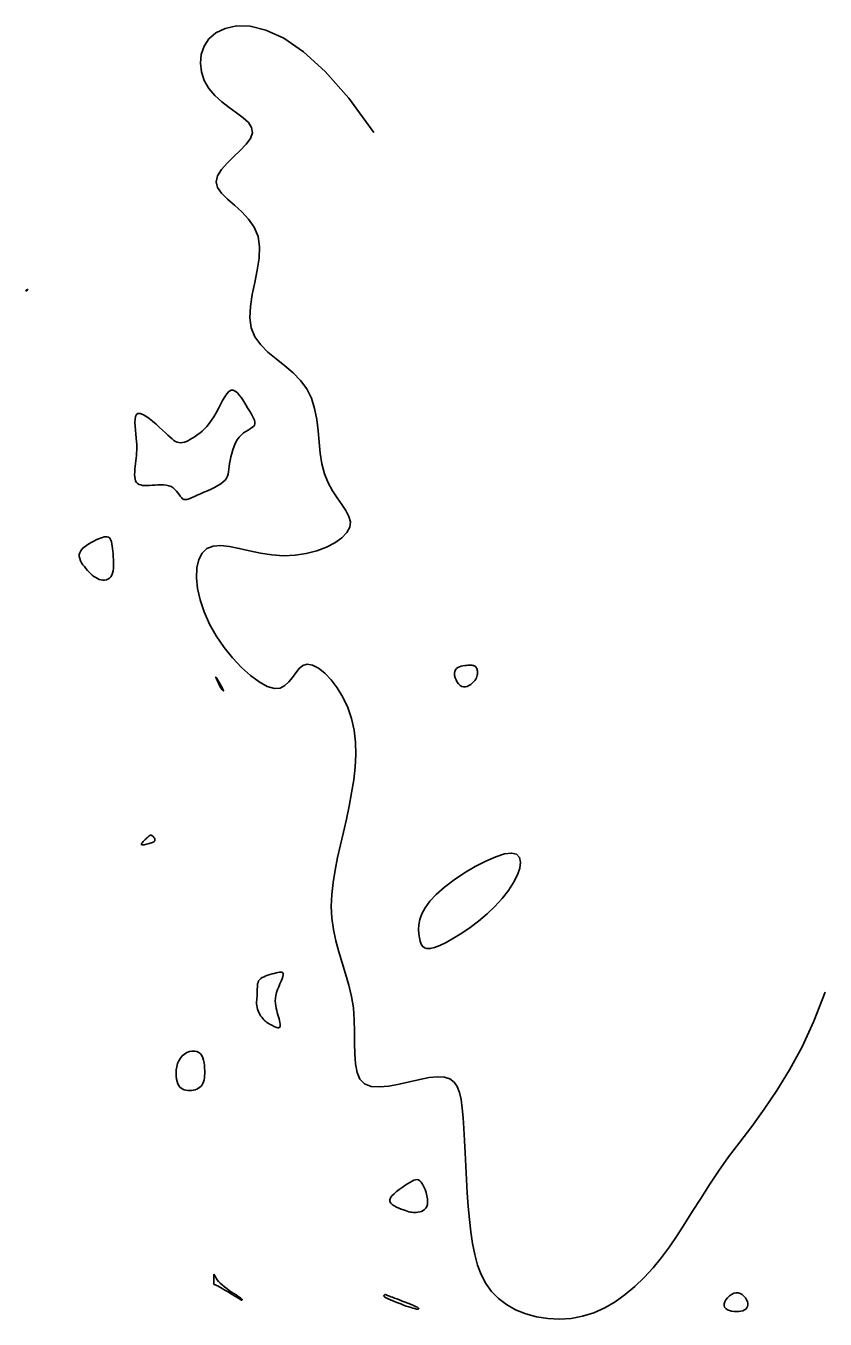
# Model space of a CAD drawing. Extents: x 3040093 to 3056816, y 408076 to 509144.
# Drawn here: x 3043916.1 to 3043972.2, y 428470.4 to 428561.3 of the extents above; entities that cross this region are included whole.
import ezdxf

# ---------------------------------------------------------------- set-up
doc = ezdxf.new("R2010")
doc.units = 0
doc.layers.add('V-CHAN-CONT-EL17', color=7, linetype='Continuous')

msp = doc.modelspace()

# ---------------------------------------------------------------- linework, layer by layer
at = {"layer": 'V-CHAN-CONT-EL17'}
msp.add_lwpolyline([(3043940.51, 428553.818), (3043938.735, 428556.235), (3043937.083, 428558.106), (3043935.558, 428559.489), (3043934.167, 428560.444), (3043932.915, 428561.028), (3043931.807, 428561.301), (3043930.849, 428561.32), (3043930.046, 428561.144), (3043929.402, 428560.827), (3043928.913, 428560.399), (3043928.573, 428559.886), (3043928.376, 428559.313), (3043928.316, 428558.705), (3043928.387, 428558.088), (3043928.583, 428557.487), (3043928.898, 428556.928), (3043929.321, 428556.43), (3043929.815, 428555.986), (3043930.34, 428555.586), (3043930.854, 428555.216), (3043931.316, 428554.865), (3043931.684, 428554.521), (3043931.917, 428554.172), (3043931.973, 428553.805), (3043931.828, 428553.412), (3043931.522, 428552.996), (3043931.109, 428552.564), (3043930.646, 428552.12), (3043930.189, 428551.672), (3043929.794, 428551.226), (3043929.517, 428550.788), (3043929.413, 428550.363), (3043929.521, 428549.956), (3043929.807, 428549.555), (3043930.219, 428549.147), (3043930.706, 428548.718), (3043931.216, 428548.255), (3043931.697, 428547.744), (3043932.098, 428547.171), (3043932.367, 428546.523), (3043932.469, 428545.792), (3043932.434, 428544.994), (3043932.306, 428544.153), (3043932.131, 428543.291), (3043931.956, 428542.431), (3043931.826, 428541.596), (3043931.786, 428540.808), (3043931.882, 428540.091), (3043932.146, 428539.459), (3043932.552, 428538.899), (3043933.062, 428538.388), (3043933.637, 428537.904), (3043934.237, 428537.427), (3043934.824, 428536.934), (3043935.358, 428536.403), (3043935.801, 428535.812), (3043936.124, 428535.147), (3043936.343, 428534.42), (3043936.487, 428533.65), (3043936.582, 428532.857), (3043936.657, 428532.059), (3043936.738, 428531.277), (3043936.853, 428530.529), (3043937.03, 428529.835), (3043937.286, 428529.209), (3043937.597, 428528.646), (3043937.932, 428528.138), (3043938.258, 428527.674), (3043938.542, 428527.246), (3043938.751, 428526.843), (3043938.852, 428526.457), (3043938.813, 428526.079), (3043938.609, 428525.701), (3043938.254, 428525.334), (3043937.769, 428524.991), (3043937.176, 428524.684), (3043936.496, 428524.426), (3043935.752, 428524.23), (3043934.963, 428524.109), (3043934.154, 428524.076), (3043933.343, 428524.136), (3043932.545, 428524.263), (3043931.773, 428524.425), (3043931.041, 428524.588), (3043930.362, 428524.718), (3043929.748, 428524.783), (3043929.214, 428524.75), (3043928.772, 428524.584), (3043928.433, 428524.263), (3043928.199, 428523.8), (3043928.069, 428523.215), (3043928.042, 428522.533), (3043928.118, 428521.776), (3043928.296, 428520.965), (3043928.575, 428520.123), (3043928.954, 428519.272), (3043929.429, 428518.435), (3043929.98, 428517.633), (3043930.582, 428516.887), (3043931.211, 428516.219), (3043931.843, 428515.65), (3043932.453, 428515.201), (3043933.018, 428514.893), (3043933.512, 428514.748), (3043933.92, 428514.776), (3043934.254, 428514.945), (3043934.533, 428515.21), (3043934.779, 428515.527), (3043935.01, 428515.854), (3043935.248, 428516.145), (3043935.512, 428516.358), (3043935.822, 428516.449), (3043936.192, 428516.383), (3043936.608, 428516.167), (3043937.05, 428515.817), (3043937.498, 428515.35), (3043937.931, 428514.782), (3043938.329, 428514.129), (3043938.672, 428513.407), (3043938.94, 428512.632), (3043939.118, 428511.82), (3043939.211, 428510.977), (3043939.229, 428510.108), (3043939.183, 428509.218), (3043939.084, 428508.314), (3043938.942, 428507.4), (3043938.766, 428506.482), (3043938.569, 428505.565), (3043938.361, 428504.654), (3043938.152, 428503.75), (3043937.955, 428502.857), (3043937.781, 428501.975), (3043937.642, 428501.106), (3043937.549, 428500.252), (3043937.514, 428499.414), (3043937.548, 428498.595), (3043937.658, 428497.795), (3043937.83, 428497.01), (3043938.044, 428496.233), (3043938.28, 428495.46), (3043938.52, 428494.684), (3043938.744, 428493.901), (3043938.931, 428493.104), (3043939.064, 428492.289), (3043939.13, 428491.454), (3043939.149, 428490.618), (3043939.15, 428489.806), (3043939.16, 428489.042), (3043939.206, 428488.35), (3043939.318, 428487.754), (3043939.523, 428487.278), (3043939.849, 428486.946), (3043940.314, 428486.774), (3043940.894, 428486.736), (3043941.558, 428486.799), (3043942.272, 428486.93), (3043943.004, 428487.095), (3043943.721, 428487.26), (3043944.389, 428487.392), (3043944.977, 428487.458), (3043945.458, 428487.429), (3043945.839, 428487.302), (3043946.133, 428487.078), (3043946.354, 428486.76), (3043946.514, 428486.348), (3043946.627, 428485.846), (3043946.706, 428485.254), (3043946.765, 428484.576), (3043946.815, 428483.814), (3043946.861, 428482.982), (3043946.906, 428482.098), (3043946.952, 428481.175), (3043947.003, 428480.231), (3043947.061, 428479.282), (3043947.129, 428478.343), (3043947.21, 428477.43), (3043947.307, 428476.557), (3043947.431, 428475.729), (3043947.589, 428474.949), (3043947.792, 428474.22), (3043948.05, 428473.545), (3043948.372, 428472.926), (3043948.768, 428472.367), (3043949.247, 428471.87), (3043949.816, 428471.439), (3043950.463, 428471.077), (3043951.174, 428470.789), (3043951.934, 428470.58), (3043952.729, 428470.454), (3043953.543, 428470.415), (3043954.361, 428470.468), (3043955.17, 428470.618), (3043955.957, 428470.866), (3043956.718, 428471.208), (3043957.453, 428471.633), (3043958.161, 428472.135), (3043958.841, 428472.705), (3043959.492, 428473.335), (3043960.113, 428474.016), (3043960.704, 428474.74), (3043961.265, 428475.501), (3043961.808, 428476.298), (3043962.346, 428477.129), (3043962.893, 428477.995), (3043963.461, 428478.896), (3043964.063, 428479.833), (3043964.714, 428480.805), (3043965.426, 428481.812), (3043966.207, 428482.858), (3043967.044, 428483.967), (3043967.918, 428485.163), (3043968.811, 428486.475), (3043969.705, 428487.929), (3043970.58, 428489.55), (3043971.419, 428491.367), (3043972.202, 428493.405)], dxfattribs=at)
for points in [[(3043916.134, 428542.715), (3043916.145, 428542.724), (3043916.155, 428542.733), (3043916.164, 428542.743), (3043916.172, 428542.752), (3043916.179, 428542.761), (3043916.183, 428542.769), (3043916.185, 428542.775), (3043916.184, 428542.78), (3043916.18, 428542.783), (3043916.174, 428542.784), (3043916.166, 428542.784), (3043916.156, 428542.782), (3043916.146, 428542.78), (3043916.135, 428542.776), (3043916.125, 428542.772), (3043916.114, 428542.767), (3043916.104, 428542.761), (3043916.095, 428542.756), (3043916.087, 428542.749), (3043916.079, 428542.743), (3043916.072, 428542.737), (3043916.067, 428542.731), (3043916.062, 428542.725), (3043916.059, 428542.72), (3043916.057, 428542.715), (3043916.057, 428542.711), (3043916.057, 428542.707), (3043916.058, 428542.704), (3043916.061, 428542.701), (3043916.064, 428542.698), (3043916.068, 428542.696), (3043916.072, 428542.694), (3043916.078, 428542.693), (3043916.084, 428542.693), (3043916.09, 428542.694), (3043916.098, 428542.695), (3043916.106, 428542.698), (3043916.114, 428542.702), (3043916.124, 428542.708)], [(3043924.932, 428529.03), (3043925.129, 428529.044), (3043925.331, 428529.055), (3043925.532, 428529.06), (3043925.729, 428529.054), (3043925.919, 428529.033), (3043926.096, 428528.994), (3043926.256, 428528.932), (3043926.398, 428528.844), (3043926.522, 428528.738), (3043926.631, 428528.618), (3043926.729, 428528.494), (3043926.819, 428528.371), (3043926.902, 428528.257), (3043926.983, 428528.159), (3043927.065, 428528.084), (3043927.15, 428528.038), (3043927.241, 428528.02), (3043927.341, 428528.026), (3043927.455, 428528.055), (3043927.584, 428528.103), (3043927.732, 428528.167), (3043927.902, 428528.245), (3043928.098, 428528.333), (3043928.32, 428528.43), (3043928.561, 428528.534), (3043928.813, 428528.645), (3043929.067, 428528.761), (3043929.314, 428528.881), (3043929.545, 428529.006), (3043929.751, 428529.133), (3043929.924, 428529.262), (3043930.056, 428529.393), (3043930.153, 428529.528), (3043930.222, 428529.668), (3043930.268, 428529.818), (3043930.299, 428529.978), (3043930.322, 428530.152), (3043930.343, 428530.342), (3043930.37, 428530.55), (3043930.407, 428530.779), (3043930.457, 428531.021), (3043930.52, 428531.271), (3043930.596, 428531.523), (3043930.687, 428531.769), (3043930.791, 428532.003), (3043930.911, 428532.218), (3043931.045, 428532.409), (3043931.194, 428532.569), (3043931.352, 428532.703), (3043931.512, 428532.816), (3043931.667, 428532.913), (3043931.811, 428533.001), (3043931.937, 428533.083), (3043932.038, 428533.166), (3043932.108, 428533.256), (3043932.142, 428533.356), (3043932.141, 428533.468), (3043932.109, 428533.594), (3043932.052, 428533.735), (3043931.971, 428533.89), (3043931.872, 428534.063), (3043931.758, 428534.253), (3043931.633, 428534.461), (3043931.5, 428534.686), (3043931.361, 428534.918), (3043931.218, 428535.143), (3043931.071, 428535.348), (3043930.921, 428535.52), (3043930.77, 428535.646), (3043930.619, 428535.713), (3043930.468, 428535.708), (3043930.319, 428535.623), (3043930.172, 428535.466), (3043930.025, 428535.253), (3043929.877, 428534.998), (3043929.729, 428534.715), (3043929.578, 428534.419), (3043929.424, 428534.125), (3043929.266, 428533.846), (3043929.104, 428533.594), (3043928.939, 428533.37), (3043928.771, 428533.17), (3043928.602, 428532.993), (3043928.433, 428532.836), (3043928.266, 428532.696), (3043928.1, 428532.57), (3043927.938, 428532.456), (3043927.781, 428532.353), (3043927.628, 428532.26), (3043927.48, 428532.181), (3043927.337, 428532.115), (3043927.198, 428532.066), (3043927.064, 428532.034), (3043926.935, 428532.021), (3043926.811, 428532.029), (3043926.692, 428532.059), (3043926.573, 428532.111), (3043926.451, 428532.186), (3043926.322, 428532.283), (3043926.183, 428532.402), (3043926.028, 428532.543), (3043925.855, 428532.707), (3043925.66, 428532.892), (3043925.44, 428533.097), (3043925.202, 428533.312), (3043924.956, 428533.523), (3043924.712, 428533.717), (3043924.477, 428533.883), (3043924.262, 428534.008), (3043924.076, 428534.078), (3043923.927, 428534.081), (3043923.823, 428534.009), (3043923.759, 428533.87), (3043923.727, 428533.677), (3043923.721, 428533.443), (3043923.735, 428533.182), (3043923.759, 428532.906), (3043923.789, 428532.628), (3043923.816, 428532.361), (3043923.835, 428532.116), (3043923.845, 428531.891), (3043923.848, 428531.682), (3043923.844, 428531.485), (3043923.834, 428531.297), (3043923.819, 428531.113), (3043923.8, 428530.929), (3043923.779, 428530.741), (3043923.755, 428530.548), (3043923.732, 428530.35), (3043923.712, 428530.154), (3043923.699, 428529.963), (3043923.695, 428529.78), (3043923.703, 428529.612), (3043923.726, 428529.461), (3043923.766, 428529.332), (3043923.827, 428529.228), (3043923.907, 428529.148), (3043924.006, 428529.089), (3043924.123, 428529.048), (3043924.256, 428529.023), (3043924.404, 428529.012), (3043924.567, 428529.011), (3043924.744, 428529.018)], [(3043919.805, 428524.151), (3043919.806, 428524.011), (3043919.838, 428523.869), (3043919.895, 428523.726), (3043919.972, 428523.584), (3043920.065, 428523.444), (3043920.168, 428523.307), (3043920.277, 428523.174), (3043920.387, 428523.046), (3043920.498, 428522.924), (3043920.611, 428522.811), (3043920.725, 428522.707), (3043920.841, 428522.614), (3043920.96, 428522.534), (3043921.081, 428522.467), (3043921.206, 428522.416), (3043921.334, 428522.382), (3043921.462, 428522.365), (3043921.589, 428522.368), (3043921.71, 428522.391), (3043921.824, 428522.436), (3043921.927, 428522.503), (3043922.016, 428522.594), (3043922.089, 428522.711), (3043922.143, 428522.853), (3043922.18, 428523.016), (3043922.203, 428523.198), (3043922.213, 428523.392), (3043922.214, 428523.595), (3043922.207, 428523.802), (3043922.195, 428524.008), (3043922.181, 428524.211), (3043922.166, 428524.404), (3043922.149, 428524.586), (3043922.13, 428524.755), (3043922.105, 428524.909), (3043922.074, 428525.046), (3043922.034, 428525.164), (3043921.985, 428525.261), (3043921.925, 428525.335), (3043921.853, 428525.384), (3043921.767, 428525.41), (3043921.669, 428525.415), (3043921.559, 428525.4), (3043921.436, 428525.367), (3043921.301, 428525.319), (3043921.153, 428525.257), (3043920.993, 428525.183), (3043920.823, 428525.098), (3043920.647, 428525.005), (3043920.471, 428524.902), (3043920.304, 428524.792), (3043920.15, 428524.675), (3043920.017, 428524.551), (3043919.911, 428524.422), (3043919.839, 428524.288)], [(3043947.11, 428516.373), (3043947.208, 428516.377), (3043947.296, 428516.377), (3043947.374, 428516.373), (3043947.443, 428516.365), (3043947.503, 428516.353), (3043947.556, 428516.336), (3043947.601, 428516.315), (3043947.64, 428516.289), (3043947.672, 428516.258), (3043947.699, 428516.223), (3043947.721, 428516.182), (3043947.738, 428516.137), (3043947.752, 428516.086), (3043947.763, 428516.031), (3043947.772, 428515.969), (3043947.778, 428515.903), (3043947.78, 428515.831), (3043947.776, 428515.755), (3043947.764, 428515.673), (3043947.742, 428515.588), (3043947.708, 428515.498), (3043947.659, 428515.404), (3043947.594, 428515.307), (3043947.512, 428515.207), (3043947.413, 428515.11), (3043947.303, 428515.02), (3043947.183, 428514.944), (3043947.058, 428514.887), (3043946.929, 428514.855), (3043946.801, 428514.853), (3043946.676, 428514.886), (3043946.558, 428514.96), (3043946.449, 428515.066), (3043946.353, 428515.197), (3043946.274, 428515.345), (3043946.213, 428515.502), (3043946.176, 428515.66), (3043946.164, 428515.809), (3043946.18, 428515.942), (3043946.228, 428516.053), (3043946.302, 428516.142), (3043946.397, 428516.212), (3043946.508, 428516.266), (3043946.63, 428516.305), (3043946.756, 428516.333), (3043946.881, 428516.352), (3043947.001, 428516.364)], [(3043929.623, 428515.037), (3043929.652, 428514.975), (3043929.679, 428514.918), (3043929.704, 428514.868), (3043929.727, 428514.823), (3043929.749, 428514.783), (3043929.771, 428514.746), (3043929.794, 428514.713), (3043929.817, 428514.683), (3043929.84, 428514.656), (3043929.862, 428514.632), (3043929.884, 428514.613), (3043929.903, 428514.597), (3043929.919, 428514.587), (3043929.932, 428514.582), (3043929.941, 428514.583), (3043929.944, 428514.59), (3043929.942, 428514.604), (3043929.935, 428514.626), (3043929.921, 428514.657), (3043929.9, 428514.698), (3043929.872, 428514.75), (3043929.837, 428514.815), (3043929.793, 428514.892), (3043929.742, 428514.983), (3043929.685, 428515.081), (3043929.626, 428515.183), (3043929.568, 428515.282), (3043929.514, 428515.372), (3043929.467, 428515.449), (3043929.431, 428515.506), (3043929.407, 428515.538), (3043929.399, 428515.541), (3043929.405, 428515.518), (3043929.423, 428515.474), (3043929.449, 428515.414), (3043929.481, 428515.342), (3043929.517, 428515.264), (3043929.554, 428515.184), (3043929.59, 428515.107)], [(3043924.186, 428503.767), (3043924.228, 428503.757), (3043924.288, 428503.757), (3043924.361, 428503.765), (3043924.445, 428503.78), (3043924.535, 428503.8), (3043924.626, 428503.823), (3043924.716, 428503.846), (3043924.799, 428503.87), (3043924.876, 428503.893), (3043924.944, 428503.917), (3043925.003, 428503.943), (3043925.052, 428503.972), (3043925.089, 428504.003), (3043925.115, 428504.039), (3043925.127, 428504.079), (3043925.125, 428504.125), (3043925.111, 428504.173), (3043925.088, 428504.224), (3043925.056, 428504.273), (3043925.019, 428504.319), (3043924.979, 428504.36), (3043924.938, 428504.394), (3043924.898, 428504.418), (3043924.861, 428504.431), (3043924.826, 428504.433), (3043924.79, 428504.424), (3043924.754, 428504.405), (3043924.715, 428504.377), (3043924.671, 428504.34), (3043924.622, 428504.295), (3043924.565, 428504.242), (3043924.501, 428504.183), (3043924.431, 428504.119), (3043924.362, 428504.053), (3043924.297, 428503.988), (3043924.241, 428503.927), (3043924.197, 428503.871), (3043924.171, 428503.825), (3043924.166, 428503.789)], [(3043950.529, 428503.089), (3043950.733, 428502.871), (3043950.802, 428502.542), (3043950.748, 428502.122), (3043950.582, 428501.634), (3043950.314, 428501.098), (3043949.955, 428500.537), (3043949.516, 428499.971), (3043949.008, 428499.42), (3043948.451, 428498.894), (3043947.863, 428498.399), (3043947.263, 428497.945), (3043946.672, 428497.538), (3043946.107, 428497.185), (3043945.588, 428496.896), (3043945.136, 428496.677), (3043944.763, 428496.533), (3043944.465, 428496.461), (3043944.233, 428496.456), (3043944.056, 428496.512), (3043943.925, 428496.622), (3043943.83, 428496.782), (3043943.761, 428496.985), (3043943.708, 428497.226), (3043943.666, 428497.5), (3043943.646, 428497.806), (3043943.664, 428498.142), (3043943.737, 428498.509), (3043943.88, 428498.906), (3043944.109, 428499.331), (3043944.439, 428499.786), (3043944.888, 428500.268), (3043945.461, 428500.774), (3043946.132, 428501.284), (3043946.865, 428501.777), (3043947.622, 428502.228), (3043948.369, 428502.617), (3043949.068, 428502.919), (3043949.684, 428503.112), (3043950.181, 428503.174)], [(3043932.325, 428492.2), (3043932.368, 428492.076), (3043932.421, 428491.957), (3043932.482, 428491.843), (3043932.549, 428491.735), (3043932.621, 428491.635), (3043932.695, 428491.543), (3043932.771, 428491.461), (3043932.845, 428491.388), (3043932.92, 428491.325), (3043932.994, 428491.269), (3043933.068, 428491.219), (3043933.143, 428491.174), (3043933.219, 428491.132), (3043933.296, 428491.091), (3043933.375, 428491.051), (3043933.455, 428491.01), (3043933.536, 428490.971), (3043933.614, 428490.937), (3043933.687, 428490.911), (3043933.754, 428490.895), (3043933.813, 428490.893), (3043933.86, 428490.907), (3043933.894, 428490.941), (3043933.914, 428490.997), (3043933.92, 428491.072), (3043933.914, 428491.166), (3043933.897, 428491.274), (3043933.872, 428491.396), (3043933.84, 428491.528), (3043933.802, 428491.668), (3043933.761, 428491.814), (3043933.717, 428491.963), (3043933.675, 428492.117), (3043933.636, 428492.275), (3043933.606, 428492.439), (3043933.585, 428492.609), (3043933.579, 428492.786), (3043933.59, 428492.972), (3043933.621, 428493.166), (3043933.674, 428493.369), (3043933.744, 428493.576), (3043933.823, 428493.782), (3043933.906, 428493.982), (3043933.985, 428494.17), (3043934.053, 428494.341), (3043934.105, 428494.489), (3043934.131, 428494.61), (3043934.129, 428494.699), (3043934.098, 428494.76), (3043934.043, 428494.794), (3043933.965, 428494.808), (3043933.869, 428494.803), (3043933.756, 428494.785), (3043933.63, 428494.756), (3043933.494, 428494.721), (3043933.351, 428494.683), (3043933.205, 428494.641), (3043933.059, 428494.595), (3043932.918, 428494.544), (3043932.785, 428494.487), (3043932.664, 428494.423), (3043932.559, 428494.352), (3043932.473, 428494.272), (3043932.409, 428494.183), (3043932.366, 428494.086), (3043932.338, 428493.982), (3043932.323, 428493.87), (3043932.317, 428493.754), (3043932.316, 428493.632), (3043932.316, 428493.507), (3043932.314, 428493.379), (3043932.307, 428493.249), (3043932.296, 428493.117), (3043932.284, 428492.984), (3043932.274, 428492.852), (3043932.267, 428492.719), (3043932.267, 428492.587), (3043932.275, 428492.456), (3043932.294, 428492.327)], [(3043927.555, 428486.482), (3043927.685, 428486.49), (3043927.814, 428486.509), (3043927.941, 428486.541), (3043928.061, 428486.585), (3043928.174, 428486.641), (3043928.276, 428486.709), (3043928.364, 428486.789), (3043928.437, 428486.882), (3043928.496, 428486.987), (3043928.541, 428487.104), (3043928.575, 428487.233), (3043928.598, 428487.374), (3043928.613, 428487.527), (3043928.619, 428487.691), (3043928.619, 428487.867), (3043928.613, 428488.052), (3043928.599, 428488.243), (3043928.575, 428488.433), (3043928.538, 428488.617), (3043928.486, 428488.788), (3043928.415, 428488.941), (3043928.322, 428489.07), (3043928.206, 428489.168), (3043928.066, 428489.232), (3043927.905, 428489.26), (3043927.732, 428489.255), (3043927.553, 428489.217), (3043927.374, 428489.148), (3043927.203, 428489.048), (3043927.046, 428488.918), (3043926.91, 428488.76), (3043926.8, 428488.577), (3043926.716, 428488.373), (3043926.657, 428488.155), (3043926.62, 428487.931), (3043926.605, 428487.708), (3043926.61, 428487.491), (3043926.634, 428487.29), (3043926.674, 428487.109), (3043926.729, 428486.954), (3043926.798, 428486.826), (3043926.879, 428486.721), (3043926.972, 428486.639), (3043927.074, 428486.576), (3043927.185, 428486.531), (3043927.303, 428486.501), (3043927.427, 428486.486)], [(3043943.599, 428477.931), (3043943.721, 428477.953), (3043943.843, 428477.989), (3043943.959, 428478.042), (3043944.064, 428478.115), (3043944.153, 428478.21), (3043944.222, 428478.332), (3043944.264, 428478.482), (3043944.277, 428478.663), (3043944.263, 428478.867), (3043944.225, 428479.084), (3043944.169, 428479.305), (3043944.097, 428479.521), (3043944.014, 428479.721), (3043943.924, 428479.897), (3043943.831, 428480.038), (3043943.738, 428480.138), (3043943.644, 428480.198), (3043943.544, 428480.221), (3043943.437, 428480.211), (3043943.319, 428480.172), (3043943.188, 428480.108), (3043943.039, 428480.022), (3043942.872, 428479.917), (3043942.684, 428479.797), (3043942.484, 428479.666), (3043942.282, 428479.526), (3043942.09, 428479.381), (3043941.918, 428479.234), (3043941.776, 428479.088), (3043941.675, 428478.947), (3043941.626, 428478.812), (3043941.635, 428478.688), (3043941.696, 428478.575), (3043941.799, 428478.471), (3043941.933, 428478.377), (3043942.089, 428478.293), (3043942.256, 428478.217), (3043942.424, 428478.151), (3043942.583, 428478.093), (3043942.725, 428478.044), (3043942.851, 428478.003), (3043942.965, 428477.969), (3043943.07, 428477.944), (3043943.171, 428477.926), (3043943.271, 428477.916), (3043943.373, 428477.913), (3043943.482, 428477.918)], [(3043929.265, 428473.08), (3043929.266, 428473.039), (3043929.267, 428473.009), (3043929.268, 428472.986), (3043929.268, 428472.968), (3043929.268, 428472.955), (3043929.267, 428472.943), (3043929.266, 428472.933), (3043929.266, 428472.921), (3043929.265, 428472.909), (3043929.264, 428472.897), (3043929.264, 428472.885), (3043929.264, 428472.874), (3043929.266, 428472.864), (3043929.269, 428472.856), (3043929.273, 428472.851), (3043929.28, 428472.849), (3043929.291, 428472.846), (3043929.311, 428472.842), (3043929.341, 428472.832), (3043929.386, 428472.815), (3043929.449, 428472.787), (3043929.531, 428472.746), (3043929.638, 428472.689), (3043929.77, 428472.615), (3043929.922, 428472.527), (3043930.087, 428472.429), (3043930.258, 428472.327), (3043930.429, 428472.223), (3043930.593, 428472.122), (3043930.743, 428472.03), (3043930.873, 428471.95), (3043930.977, 428471.886), (3043931.057, 428471.836), (3043931.116, 428471.8), (3043931.158, 428471.775), (3043931.186, 428471.758), (3043931.203, 428471.749), (3043931.213, 428471.746), (3043931.219, 428471.746), (3043931.224, 428471.747), (3043931.229, 428471.75), (3043931.233, 428471.754), (3043931.236, 428471.76), (3043931.24, 428471.766), (3043931.242, 428471.773), (3043931.245, 428471.78), (3043931.247, 428471.789), (3043931.248, 428471.797), (3043931.246, 428471.808), (3043931.235, 428471.824), (3043931.215, 428471.846), (3043931.179, 428471.876), (3043931.126, 428471.916), (3043931.051, 428471.969), (3043930.951, 428472.036), (3043930.825, 428472.118), (3043930.676, 428472.214), (3043930.513, 428472.322), (3043930.341, 428472.438), (3043930.168, 428472.561), (3043930, 428472.687), (3043929.843, 428472.815), (3043929.706, 428472.941), (3043929.592, 428473.063), (3043929.5, 428473.179), (3043929.429, 428473.285), (3043929.374, 428473.379), (3043929.334, 428473.457), (3043929.306, 428473.517), (3043929.287, 428473.555), (3043929.274, 428473.569), (3043929.265, 428473.557), (3043929.26, 428473.523), (3043929.257, 428473.472), (3043929.256, 428473.408), (3043929.256, 428473.337), (3043929.258, 428473.264), (3043929.26, 428473.193), (3043929.263, 428473.131)], [(3043941.232, 428472.008), (3043941.25, 428471.988), (3043941.278, 428471.964), (3043941.319, 428471.936), (3043941.377, 428471.903), (3043941.455, 428471.863), (3043941.554, 428471.815), (3043941.68, 428471.76), (3043941.832, 428471.697), (3043942.007, 428471.627), (3043942.195, 428471.553), (3043942.391, 428471.479), (3043942.588, 428471.406), (3043942.778, 428471.337), (3043942.955, 428471.276), (3043943.111, 428471.224), (3043943.241, 428471.184), (3043943.347, 428471.154), (3043943.431, 428471.135), (3043943.496, 428471.123), (3043943.546, 428471.118), (3043943.584, 428471.119), (3043943.612, 428471.124), (3043943.633, 428471.132), (3043943.65, 428471.141), (3043943.661, 428471.153), (3043943.66, 428471.168), (3043943.645, 428471.188), (3043943.612, 428471.214), (3043943.558, 428471.247), (3043943.478, 428471.287), (3043943.369, 428471.337), (3043943.23, 428471.396), (3043943.066, 428471.464), (3043942.884, 428471.536), (3043942.691, 428471.611), (3043942.495, 428471.687), (3043942.302, 428471.761), (3043942.121, 428471.831), (3043941.958, 428471.894), (3043941.819, 428471.948), (3043941.703, 428471.993), (3043941.608, 428472.031), (3043941.53, 428472.062), (3043941.469, 428472.087), (3043941.42, 428472.106), (3043941.381, 428472.12), (3043941.351, 428472.129), (3043941.325, 428472.135), (3043941.305, 428472.139), (3043941.288, 428472.139), (3043941.275, 428472.137), (3043941.264, 428472.133), (3043941.255, 428472.127), (3043941.247, 428472.121), (3043941.24, 428472.113), (3043941.233, 428472.106), (3043941.226, 428472.097), (3043941.22, 428472.088), (3043941.215, 428472.078), (3043941.212, 428472.067), (3043941.212, 428472.055), (3043941.214, 428472.041), (3043941.221, 428472.026)], [(3043966.287, 428470.97), (3043966.421, 428471.008), (3043966.537, 428471.059), (3043966.633, 428471.125), (3043966.707, 428471.205), (3043966.757, 428471.297), (3043966.781, 428471.402), (3043966.777, 428471.52), (3043966.744, 428471.648), (3043966.684, 428471.781), (3043966.601, 428471.911), (3043966.497, 428472.032), (3043966.376, 428472.135), (3043966.24, 428472.213), (3043966.094, 428472.259), (3043965.94, 428472.266), (3043965.781, 428472.229), (3043965.625, 428472.154), (3043965.477, 428472.049), (3043965.344, 428471.922), (3043965.233, 428471.781), (3043965.151, 428471.635), (3043965.104, 428471.492), (3043965.1, 428471.36), (3043965.141, 428471.246), (3043965.223, 428471.151), (3043965.339, 428471.074), (3043965.48, 428471.015), (3043965.637, 428470.974), (3043965.805, 428470.949), (3043965.974, 428470.94), (3043966.137, 428470.948)]]:
    msp.add_lwpolyline(points, close=True, dxfattribs=at)

doc.saveas('drawing.dxf')
